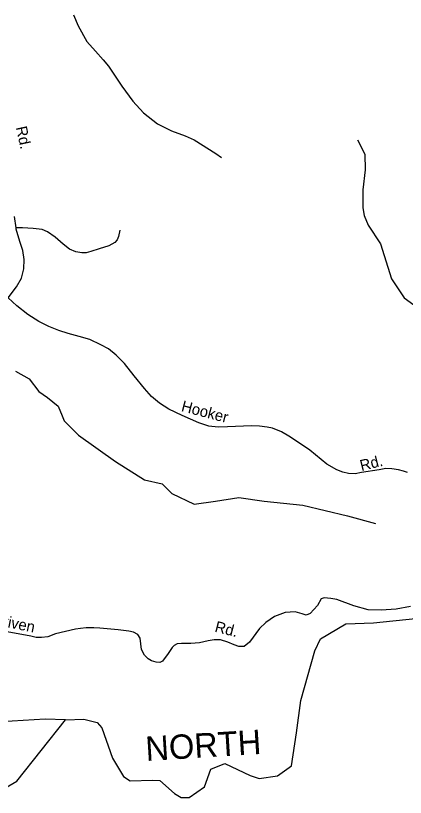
# Model space of a CAD drawing. Extents: x 990631 to 1056237, y 535999 to 585651.
# Drawn here: x 1039191 to 1042549, y 548263 to 554992 of the extents above; entities that cross this region are included whole.
import ezdxf

# ---------------------------------------------------------------- set-up
doc = ezdxf.new("R2010")
doc.units = 0
for name, color, linetype in [('Exist Hydrographic Creek Single Shore', 7, 'Continuous'), ('Exist Hydrographic River Shore', 7, 'Continuous'), ('Exist Hydrographic River Shore Label', 7, 'Continuous'), ('Exist Road Non-System Type 51', 7, 'Continuous'), ('Exist Road Secondary Type 41 Attributed', 7, 'Continuous'), ('Exist Road Secondary Type 51 Attributed', 7, 'Continuous'), ('Exist Road Secondary Type 51 Label', 7, 'Continuous')]:
    doc.layers.add(name, color=color, linetype=linetype)

msp = doc.modelspace()

# ---------------------------------------------------------------- linework, layer by layer
at = {"layer": 'Exist Hydrographic Creek Single Shore'}
msp.add_lwpolyline([(1038976.7, 548274.3), (1039200.8, 548402.5), (1039620.2, 548931.3)], dxfattribs=at)
at = {"layer": 'Exist Hydrographic River Shore'}
for points in [[(1039620.2, 548931.3), (1039778.7, 548934.7), (1039894.5, 548906.1), (1039934.9, 548862.6), (1040026.7, 548601.5), (1040121.5, 548442.5), (1040176.8, 548404.7), (1040369.6, 548410.5), (1040434.1, 548407.6), (1040558.6, 548296.3), (1040616.1, 548262.9), (1040685.5, 548262.8), (1040818, 548354.4), (1040874, 548506.6), (1040994.1, 548554.7), (1041210.2, 548450.6), (1041290.3, 548426.5), (1041447.4, 548448.1), (1041567, 548534.3), (1041610.5, 548819.1), (1041647.5, 549097.3), (1041769.7, 549524.7), (1041818.6, 549628.2), (1042034.8, 549756.4), (1042275, 549764.4), (1043193.8, 549860.3)], [(1039620.2, 548931.3), (1039446.9, 548936.5), (1038968.7, 548907.2), (1038678.4, 548943.7), (1038530.6, 548968.8), (1038432.3, 549019.4), (1038246.4, 549237.2), (1038102.3, 549369.4), (1037928, 549492), (1037818.1, 549621.8), (1037722, 549653.8), (1037577.9, 549617.8), (1037505.9, 549653.8)]]:
    msp.add_lwpolyline(points, dxfattribs=at)
at = {"layer": 'Exist Road Non-System Type 51'}
for points in [[(1039690.6, 554999.5), (1039731.4, 554904), (1039805.2, 554769.7), (1039878.5, 554685.2), (1039946.3, 554613), (1039992.6, 554557.4), (1040032.8, 554498.2), (1040105.1, 554385.7), (1040200.9, 554254.7), (1040293.8, 554155.6), (1040412.9, 554061.8), (1040533.1, 554001.7), (1040651.7, 553957.9), (1040730.6, 553923.3), (1040915.1, 553805.4), (1040964, 553769.8)], [(1042136.5, 553923.9), (1042199.2, 553798.4), (1042203.4, 553664.6), (1042182.5, 553493.2), (1042182.5, 553338.4), (1042195, 553271.5), (1042228.5, 553187.9), (1042333, 553029), (1042429.1, 552725.8), (1042537.8, 552562.7), (1042746.8, 552412.1), (1042875.3, 552379.6)], [(1040089.6, 553144.4), (1040077.7, 553090.8), (1040066.9, 553063.2), (1040046, 553037.8), (1039993.1, 553011.5), (1039912.3, 552984.1), (1039839.4, 552962.3), (1039799.2, 552949.6), (1039761.2, 552950.9), (1039711.3, 552958.3), (1039654, 552982.3), (1039601.4, 553024), (1039531.2, 553084.4), (1039466.7, 553132.3), (1039419.3, 553151.9), (1039343.4, 553160.4), (1039251.7, 553165.3), (1039195.7, 553165.2)], [(1039190.8, 551932.1), (1039307.9, 551865.2), (1039391.5, 551756.5), (1039466.7, 551706.3), (1039558.7, 551631), (1039592.1, 551547.4), (1039608.9, 551505.5), (1039734.3, 551380.1), (1040052, 551154.3), (1040302.8, 550995.3), (1040453.3, 550961.9), (1040536.9, 550878.2), (1040729.2, 550786.2), (1040913.1, 550811.3), (1041113.7, 550844.8), (1041331.1, 550811.3), (1041665.5, 550777.9), (1042050.1, 550685.9), (1042292.5, 550619)]]:
    msp.add_lwpolyline(points, dxfattribs=at)
at = {"layer": 'Exist Road Secondary Type 41 Attributed'}
msp.add_lwpolyline([(1042591.5, 549906.7), (1042469.2, 549884), (1042340.8, 549873.4), (1042227.6, 549876.4), (1042103.8, 549911.2), (1041957.3, 549967.1), (1041906, 549974.6), (1041850.1, 549979.2), (1041822.9, 549973.1), (1041791.2, 549915.7), (1041761, 549879.5), (1041727.8, 549846.2), (1041693.1, 549832.6), (1041658.3, 549843.2), (1041599.4, 549861.3), (1041511.9, 549855.3), (1041421.3, 549820.5), (1041345.8, 549767.7), (1041291.4, 549716.3), (1041205.3, 549598.4), (1041158.5, 549560.7), (1041114.7, 549562.2), (1041074, 549575.8), (1041018.1, 549599.9), (1040954.7, 549618.1), (1040901.8, 549618.1), (1040849, 549609), (1040775, 549592.4), (1040701, 549586.3), (1040619.5, 549586.3), (1040581.7, 549583.3), (1040557.6, 549571.2), (1040541, 549553.1), (1040504.7, 549501.7), (1040456.4, 549435.3), (1040432.2, 549424.7), (1040400.5, 549427.7), (1040362.8, 549438.3), (1040334.1, 549454.9), (1040302.4, 549488.1), (1040275.2, 549535), (1040264.6, 549633.2), (1040245, 549663.4), (1040207.3, 549686.1), (1040166.5, 549693.6), (1040074.4, 549705.7), (1039917.3, 549719.3), (1039866, 549720.8), (1039799.6, 549722.3), (1039751.2, 549717.8), (1039705.9, 549710.2), (1039535.3, 549669.4), (1039467.4, 549645.3), (1039413, 549639.2), (1039369.2, 549639.2), (1039322.4, 549649.8), (1038957, 549716.3)], dxfattribs=at)
at = {"layer": 'Exist Road Secondary Type 51 Attributed'}
msp.add_lwpolyline([(1042567.3, 551059.5), (1042532.6, 551071.5), (1042490.3, 551083.6), (1042432.9, 551091.2), (1042380.1, 551092.7), (1042322.7, 551083.6), (1042170.2, 551057.9), (1042115.8, 551048.9), (1042060, 551050.4), (1042008.6, 551061), (1041958.8, 551083.6), (1041872.7, 551132), (1041724.8, 551252.9), (1041646.2, 551305.7), (1041545.1, 551370.7), (1041480.1, 551410), (1041404.6, 551441.7), (1041359.4, 551450.8), (1041291.4, 551458.3), (1041221.9, 551459.8), (1041015.1, 551452.3), (1040935.1, 551449.3), (1040856.5, 551458.3), (1040769, 551487), (1040625.5, 551550.5), (1040512.3, 551603.4), (1040429.2, 551656.3), (1040362.8, 551713.7), (1040302.4, 551783.2), (1040213.3, 551892), (1040128.7, 551997.7), (1040056.3, 552070.2), (1039991.3, 552123.1), (1039926.4, 552159.4), (1039831.3, 552203.2), (1039739.2, 552230.4), (1039642.5, 552256.1), (1039562.5, 552281.8), (1039477.9, 552316.5), (1039390.4, 552360.3), (1039296.7, 552420.8), (1039201.6, 552493.3), (1039127.6, 552564.3), (1039199.3, 552658.7), (1039242.4, 552732), (1039262, 552813.6), (1039265, 552892.2), (1039253, 552969.2), (1039227.9, 553047.9), (1039197.3, 553154.9), (1039195.7, 553165.2), (1039180.6, 553261.7)], dxfattribs=at)

# ---------------------------------------------------------------- texts
at = {"layer": 'Exist Hydrographic River Shore Label'}
msp.add_text('NORTH', height=210, rotation=3.53301, dxfattribs=at).set_placement((1040315.9, 548575.4))
at = {"layer": 'Exist Road Secondary Type 51 Label'}
for s, rotation, p in [('Rd.', 282.27627, (1039192.8, 554029.8)), ('Hooker', 345.39454, (1040612, 551588.9)), ('Rd.', 14.01106, (1042170.2, 551070.7)), ('Scriven', 348.70958, (1038931.9, 549763.7)), ('Rd.', 345.87009, (1040900.6, 549689.9))]:
    msp.add_text(s, height=95, rotation=rotation, dxfattribs=at).set_placement(p)

doc.saveas('drawing.dxf')
